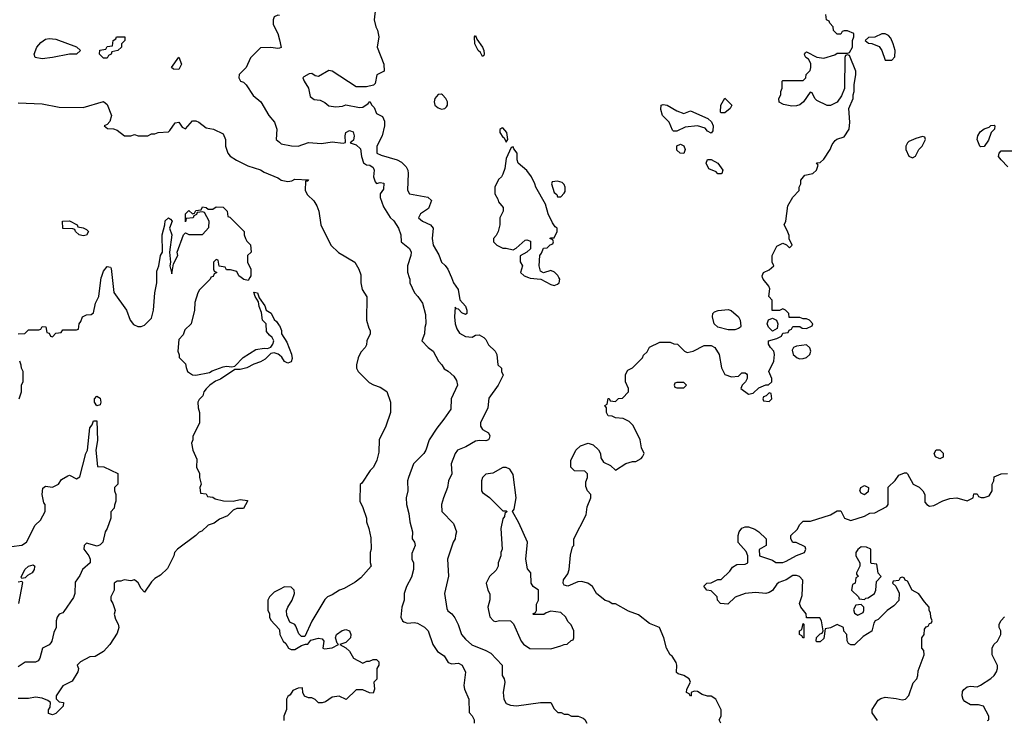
# Model space of a CAD drawing. Header units: inches. Extents: x 2348341 to 2479810, y 460419 to 613669.
# Tile 390 of 656: x 2398478 to 2404249, y 577407 to 581511. Entities that reach past the tile are written whole.
import ezdxf

# ---------------------------------------------------------------- set-up
doc = ezdxf.new("R2010")
doc.units = ezdxf.units.IN
doc.header["$MEASUREMENT"] = 0
for name, color, linetype in [('C3597', 7, 'Continuous'), ('C3598', 7, 'Continuous'), ('C4507', 7, 'Continuous'), ('C4508', 7, 'Continuous')]:
    doc.layers.add(name, color=color, linetype=linetype)

msp = doc.modelspace()

# ---------------------------------------------------------------- linework, layer by layer
at = {"layer": 'C3597', "color": 2}
for points, elevation in [([(2398470, 579671.3), (2398507.3, 579672.7), (2398530, 579694), (2398590, 579694), (2398602, 579698), (2398610, 579714), (2398632, 579712), (2398638, 579678), (2398650, 579674), (2398658, 579658), (2398670, 579654), (2398690, 579674), (2398722, 579678), (2398730, 579694), (2398810, 579694), (2398822, 579698), (2398826, 579730), (2398836.4, 579743.6), (2398846, 579770), (2398870, 579782), (2398896.4, 579783.6), (2398910, 579794), (2398922, 579850), (2398941.2, 579890), (2398956.4, 580000)], 94), ([(2399020.1, 580000), (2399030, 579912), (2399104.7, 579810), (2399124.7, 579750), (2399145.4, 579725.4), (2399170, 579714), (2399190, 579714), (2399210, 579722), (2399250, 579762), (2399262.7, 579810), (2399269.3, 579910.7), (2399281.2, 579970), (2399281.6, 580000)], 94), ([(2399597.3, 580000), (2399594, 579990), (2399531.6, 579928.4), (2399522, 579910), (2399505.4, 579854.6), (2399502, 579810), (2399482, 579730), (2399446.4, 579693.6), (2399435.3, 579664.7), (2399410, 579638), (2399404.7, 579570), (2399412.7, 579547.3), (2399412.7, 579532.7), (2399450, 579494), (2399452.7, 579472.7), (2399462, 579450), (2399491.1, 579431.1), (2399510, 579427.7), (2399590, 579444), (2399605.4, 579454.6), (2399670, 579478), (2399690, 579482), (2399722, 579478), (2399739, 579481), (2399787.6, 579532.4), (2399862, 579578), (2399910, 579586.8), (2399930, 579584.7), (2399950, 579592), (2399962, 579610), (2399968, 579630), (2399958, 579650), (2399942, 579662), (2399925.2, 579685.2), (2399922, 579730), (2399902, 579750), (2399895.3, 579795.3), (2399882, 579830), (2399878, 579858), (2399858, 579890), (2399850, 579914), (2399870.9, 579910.9), (2399882, 579882), (2399914.4, 579834.4), (2399922, 579810), (2399951.1, 579791.1), (2399970, 579754), (2399983.6, 579743.6), (2399999.6, 579719.6), (2400000, 579718.6)], 94), ([(2399826.4, 580000), (2399816.9, 579983.1), (2399791.3, 579988.7), (2399775.8, 580000)], 94), ([(2400000, 579546.3), (2399992.3, 579552.3), (2399970, 579559), (2399950, 579555.3), (2399917.6, 579522.4), (2399890, 579506), (2399850, 579492.3), (2399810, 579472), (2399770, 579462.7), (2399738, 579462), (2399654.6, 579405.4), (2399626.2, 579393.8), (2399592, 579370), (2399570, 579348), (2399558, 579330), (2399551.6, 579308.4), (2399530, 579286), (2399522, 579270), (2399523.6, 579236.4), (2399532, 579210), (2399532, 579150), (2399492, 579070), (2399492, 579050), (2399484.7, 579030), (2399492, 578990), (2399516.9, 578936.9), (2399514, 578890), (2399531.6, 578851.6), (2399532, 578830), (2399542, 578790), (2399534, 578770), (2399538, 578738), (2399570, 578734), (2399578, 578718), (2399610, 578714), (2399623.6, 578703.6), (2399671.6, 578691.6), (2399730, 578691.3), (2399770, 578701), (2399814, 578694), (2399814, 578690), (2399790, 578648), (2399750, 578648), (2399730, 578638), (2399695.3, 578604.7), (2399650, 578584), (2399618, 578562), (2399582, 578550), (2399546, 578514), (2399530, 578508.7), (2399510, 578488.7), (2399402, 578410), (2399384.7, 578390), (2399382, 578370), (2399343.6, 578296.4), (2399303.6, 578256.4), (2399270, 578238), (2399250, 578218), (2399210, 578158), (2399190, 578178), (2399172.9, 578212.9), (2399150, 578228.7), (2399130, 578224), (2399090, 578228.7), (2399070, 578222), (2399050, 578222), (2399032, 578210), (2399031, 578170), (2399011.3, 578130), (2399011.3, 578110), (2399024.7, 578090), (2399038, 578050), (2399031.6, 578028.4), (2399039.8, 577999.8), (2399056, 577970), (2399058.8, 577950), (2399050, 577918), (2399006, 577850), (2398970, 577809), (2398919.6, 577780.4), (2398890, 577778), (2398834, 577750), (2398814, 577730), (2398822, 577710), (2398818, 577690), (2398784.7, 577635.3), (2398731.6, 577608.4), (2398692, 577550), (2398692.7, 577532.7), (2398710, 577514), (2398734, 577510), (2398732, 577490), (2398690, 577446), (2398670, 577438), (2398647.3, 577447.3), (2398647.3, 577467.3), (2398656.4, 577483.6), (2398658, 577510), (2398643.1, 577523.1), (2398610, 577537.2), (2398570, 577542), (2398530, 577535.3), (2398470, 577535.3)], 94), ([(2398475.3, 579290), (2398488.4, 579331.6), (2398488.9, 579371.1), (2398498, 579390), (2398498, 579450), (2398488, 579470), (2398487.3, 579487.3), (2398478, 579510)], 94), ([(2398430, 578424.7), (2398490, 578432), (2398518, 578450), (2398568, 578550), (2398600.4, 578579.6), (2398628, 578630), (2398628, 578670), (2398620.2, 578680.2), (2398609.2, 578729.2), (2398614, 578766), (2398630, 578778), (2398670, 578772), (2398706, 578790), (2398723.1, 578816.9), (2398760.4, 578839.6), (2398770, 578842), (2398810, 578822), (2398830, 578832), (2398865.6, 578970), (2398874.5, 578990), (2398890, 579121), (2398902, 579138), (2398910, 579162), (2398930, 579162), (2398933.4, 579046.6), (2398924, 578990), (2398934, 578894), (2398971.6, 578891.6), (2399052.7, 578852.7), (2399054, 578790), (2399034, 578770), (2399034, 578750), (2399042, 578730), (2399042, 578690), (2399032.7, 578667.3), (2399032, 578650), (2399012.7, 578627.3), (2399011.3, 578590), (2398991.3, 578530), (2398978, 578510), (2398964.7, 578450), (2398950, 578435.3), (2398932.7, 578427.3), (2398870, 578444), (2398856, 578430), (2398854.8, 578410), (2398884, 578370), (2398890.5, 578350), (2398890.7, 578330), (2398845.5, 578290), (2398830, 578254), (2398803.4, 578216.6), (2398802, 578150), (2398794.2, 578125.8), (2398736.8, 578043.2), (2398730, 578035.3), (2398710, 578028), (2398698, 578010), (2398692, 577990), (2398692, 577950), (2398678, 577922), (2398666, 577870), (2398659.8, 577860.2), (2398650.6, 577849.4), (2398611, 577829), (2398596, 577770), (2398585.4, 577754.6), (2398570, 577748), (2398510, 577748), (2398470, 577719)], 90), ([(2398470, 578218.8), (2398490, 578222), (2398494.8, 578214.8), (2398471, 578090)], 86), ([(2400000, 578173), (2399970, 578158), (2399942, 578130), (2399932, 578110), (2399931.6, 578051.6), (2399942, 578030), (2399942, 578010), (2399950, 577994), (2399999.6, 577939.6), (2400000, 577934.7)], 98)]:
    msp.add_lwpolyline(points, dxfattribs=dict(at, elevation=elevation))
for points, elevation in [([(2398930, 579248.7), (2398917.2, 579270), (2398917.2, 579290), (2398930, 579306), (2398950, 579294), (2398954, 579270), (2398950, 579255.3)], 90), ([(2398490, 578238), (2398486, 578246), (2398507.3, 578290), (2398530, 578310.3), (2398556.7, 578316.7), (2398566, 578310), (2398565.4, 578305.4), (2398562.8, 578290), (2398550.8, 578270), (2398524.1, 578255.9), (2398510, 578242)], 86)]:
    msp.add_lwpolyline(points, close=True, dxfattribs=dict(at, elevation=elevation))
at = {"layer": 'C3598', "color": 2}
for points, elevation in [([(2400000, 581535.8), (2399990, 581538), (2399970, 581528), (2399962.8, 581510), (2399963, 581483), (2399991, 581430), (2400000, 581394)], 102), ([(2400000, 581345.1), (2399990, 581342), (2399950, 581348), (2399890, 581346), (2399831.6, 581288.4), (2399806, 581230), (2399764.7, 581190), (2399762, 581170), (2399771.3, 581151.3), (2399790, 581144.7), (2399804.7, 581130), (2399847.1, 581067.1), (2399891, 581030), (2399938, 580950), (2399970.9, 580910.9), (2399984.7, 580870), (2399982, 580810), (2400000, 580793.7)], 102), ([(2398470, 581024.7), (2398610, 581018), (2398710, 580998), (2398850, 580996), (2398970, 581032), (2398990, 581014), (2399016, 580950), (2399006, 580914), (2398990, 580898), (2398974, 580890), (2398992.7, 580872.7), (2399028.4, 580871.6), (2399050, 580864.7), (2399091.6, 580831.6), (2399130, 580831.3), (2399150, 580838), (2399171.6, 580831.6), (2399228.4, 580831.6), (2399250, 580842), (2399270, 580842), (2399289.1, 580850.9), (2399350, 580854.8), (2399358.9, 580861.1), (2399390, 580906), (2399410, 580910.5), (2399430, 580882), (2399450, 580872), (2399490, 580918), (2399510, 580918), (2399528.4, 580911.6), (2399570, 580878), (2399614, 580870), (2399670, 580842), (2399684.7, 580810), (2399684.7, 580770), (2399698, 580730), (2399710.9, 580710.9), (2399747.9, 580687.9), (2399815.3, 580655.3), (2399890, 580631.3), (2399910, 580618), (2399990, 580584.7), (2400000, 580577.8)], 98), ([(2399281.6, 580000), (2399282, 580038), (2399293.2, 580070), (2399302.7, 580130), (2399314, 580150), (2399312.3, 580250), (2399329, 580310), (2399330, 580332), (2399350, 580350.8), (2399362.8, 580342.8), (2399370.8, 580330), (2399356, 580290), (2399370.6, 580250), (2399356, 580150), (2399361, 580090), (2399358, 580070), (2399370, 580022), (2399379, 580081), (2399404, 580130), (2399401.2, 580150), (2399438, 580250), (2399450, 580262), (2399470, 580252), (2399550, 580252), (2399587.3, 580292.7), (2399588, 580330), (2399562, 580382), (2399550, 580386), (2399518, 580382), (2399514, 580370), (2399498, 580362), (2399494, 580350), (2399454, 580346), (2399450, 580326), (2399450, 580374), (2399470, 580394), (2399490, 580374), (2399502, 580378), (2399510, 580394), (2399542, 580398), (2399550, 580414), (2399571.6, 580411.6), (2399582, 580402), (2399610, 580402), (2399630, 580414), (2399670, 580412), (2399694, 580390), (2399698, 580358), (2399710, 580354), (2399794, 580270), (2399794, 580250), (2399802, 580230), (2399810, 580214), (2399831.6, 580191.6), (2399834, 580150), (2399814, 580130), (2399814, 580090), (2399832, 580050), (2399832, 580010), (2399826.4, 580000)], 94), ([(2398956.4, 580000), (2398956.9, 580003.1), (2398970, 580038), (2398990, 580064.7), (2399010, 580062), (2399014, 580054), (2399020.1, 580000)], 94), ([(2399775.8, 580000), (2399762, 580010), (2399750, 580035.3), (2399714, 580046), (2399690, 580046), (2399682, 580062), (2399647.3, 580067.3), (2399642, 580102), (2399630, 580106), (2399614, 580090), (2399614, 580050), (2399618, 580038), (2399634, 580030), (2399618, 580022), (2399612.7, 580007.3), (2399598, 580002), (2399597.3, 580000)], 94)]:
    msp.add_lwpolyline(points, dxfattribs=dict(at, elevation=elevation))
for points, elevation in [([(2398610, 581281.2), (2398568, 581290), (2398562, 581310), (2398579, 581350), (2398602, 581378), (2398630, 581396), (2398650, 581401), (2398690, 581396), (2398811.6, 581351.6), (2398834, 581330), (2398810, 581308.7), (2398770, 581308.7), (2398670, 581289.2)], 98), ([(2398970, 581286), (2398946, 581310), (2398947.3, 581332.7), (2398982, 581338), (2398990, 581354), (2399022, 581358), (2399026, 581390), (2399042, 581398), (2399046, 581410), (2399094, 581410), (2399094, 581390), (2399074, 581370), (2399074, 581350), (2399054, 581330), (2399018, 581322), (2399014, 581310), (2398998, 581302), (2398990, 581286)], 98), ([(2399410, 581219), (2399380.4, 581220.4), (2399368, 581230), (2399410, 581292), (2399426.8, 581250)], 98), ([(2398850, 580244), (2398826, 580250), (2398806, 580270), (2398802, 580282), (2398790, 580286), (2398730, 580288), (2398728, 580330), (2398770, 580332), (2398814, 580310), (2398818, 580298), (2398850, 580292), (2398870, 580282), (2398882, 580270), (2398870, 580248.7)], 94)]:
    msp.add_lwpolyline(points, close=True, dxfattribs=dict(at, elevation=elevation))
at = {"layer": 'C4507', "color": 2}
for points, elevation in [([(2400477.3, 580000), (2400478, 579970), (2400484.7, 579930), (2400511.6, 579888.4), (2400511.3, 579750), (2400523.6, 579703.6), (2400531.3, 579690), (2400531.3, 579670), (2400512, 579630), (2400510, 579606), (2400502, 579590), (2400476.9, 579563.1), (2400462, 579530), (2400452, 579490), (2400452, 579470), (2400462, 579450), (2400526.4, 579386.4), (2400551.1, 579371.1), (2400590, 579358), (2400630, 579332), (2400652, 579270), (2400652, 579210), (2400624.7, 579130), (2400584.7, 579050), (2400582, 578978), (2400571.3, 578930), (2400550.9, 578889.1), (2400532, 578870), (2400483.6, 578796.4), (2400472.7, 578787.3), (2400472, 578690), (2400490, 578654), (2400511.3, 578590), (2400511.3, 578570), (2400524.7, 578530), (2400535.3, 578475.3), (2400538, 578410), (2400531.3, 578390), (2400531.6, 578331.6), (2400538, 578310), (2400478, 578242), (2400444, 578216), (2400380.5, 578179.5), (2400352, 578170), (2400310, 578142), (2400282, 578130), (2400265.4, 578114.6), (2400190, 577988), (2400150, 577898), (2400130, 577898), (2400113.6, 577913.6), (2400097.2, 577957.2), (2400090, 577968), (2400062, 577982), (2400043.1, 578023.1), (2400042, 578050), (2400048.7, 578070), (2400074, 578110), (2400088, 578150), (2400086, 578170), (2400070, 578186), (2400030, 578188), (2400000, 578173)], 98), ([(2400761.5, 580000), (2400764.7, 579990), (2400764.7, 579970), (2400791.1, 579911.1), (2400812, 579890), (2400838, 579850), (2400856.9, 579783.1), (2400858, 579730), (2400851.6, 579708.4), (2400851.3, 579670), (2400834, 579630), (2400871.6, 579591.6), (2400902, 579570), (2400932, 579510), (2400952, 579490), (2400965.4, 579465.4), (2400990, 579452), (2401022, 579422), (2401038, 579398), (2401044.7, 579370), (2401006, 579290), (2401004.7, 579230), (2400964.7, 579170), (2400922, 579118), (2400878, 579050), (2400858, 578990), (2400846, 578970), (2400786, 578910), (2400756, 578830), (2400751.3, 578810), (2400752, 578750), (2400744, 578710), (2400744.9, 578670), (2400758.8, 578618.8), (2400764, 578570), (2400780.7, 578510), (2400778, 578470), (2400791, 578450), (2400796, 578430), (2400776.9, 578383.1), (2400776, 578350), (2400786, 578330), (2400786, 578290), (2400774.4, 578245.6), (2400744.7, 578190), (2400731.3, 578150), (2400731, 578110), (2400718, 578070), (2400711.3, 578010), (2400721, 577990), (2400730, 577982.8), (2400750, 577974.8), (2400790, 577978.8), (2400810, 577976), (2400850, 577952), (2400871.3, 577930), (2400898.8, 577850), (2400926, 577810), (2400964.9, 577784.9), (2400990, 577746), (2401010, 577738), (2401050, 577742), (2401071.3, 577730), (2401091.6, 577688.4), (2401081, 577610), (2401084.7, 577590), (2401111, 577530), (2401111.6, 577451.6), (2401130, 577432), (2401141, 577410), (2401141, 577390)], 102), ([(2401008.1, 580000), (2401021.1, 579970), (2401047, 579930), (2401058, 579870), (2401090, 579833.4), (2401099.1, 579810), (2401098, 579790), (2401090, 579784), (2401070, 579794), (2401050, 579815.3), (2401038, 579818), (2401030, 579826), (2401026.8, 579770), (2401031, 579730), (2401039.8, 579699.8), (2401055.3, 579675.3), (2401090, 579656), (2401128.9, 579651.1), (2401150, 579662), (2401170, 579664.7), (2401198, 579650), (2401210, 579638), (2401226.2, 579606.2), (2401264.9, 579570), (2401274.9, 579550), (2401281, 579490), (2401302, 579470), (2401302, 579450), (2401311.1, 579428.9), (2401282, 579370), (2401227.1, 579292.9), (2401222, 579238), (2401178, 579150), (2401178, 579130), (2401190.7, 579110.7), (2401226, 579090), (2401232.7, 579072.7), (2401230, 579058), (2401224.7, 579050), (2401210, 579044.5), (2401173.7, 579046.3), (2401150, 579041.2), (2401092.1, 579007.9), (2401044, 578990), (2401030.8, 578970), (2401006, 578910), (2401010.8, 578850), (2400991, 578810), (2400984.7, 578770), (2400961, 578710), (2400951, 578670), (2400952, 578630), (2401019.8, 578559.8), (2401038, 578510), (2401031.3, 578490), (2401030.8, 578469.2), (2401018, 578450), (2400986, 578350), (2400991.1, 578251.1), (2400966.8, 578150), (2400981.4, 578061.4), (2400987.5, 578047.5), (2401010.7, 578030.7), (2401027.3, 578007.3), (2401047.9, 577967.9), (2401067.3, 577910), (2401090, 577881), (2401127.9, 577847.9), (2401210, 577816), (2401239.8, 577799.8), (2401304.7, 577730), (2401304.7, 577670), (2401318, 577650), (2401321, 577630), (2401311, 577570), (2401316, 577530), (2401330, 577506), (2401354.4, 577494.4), (2401390, 577490.8), (2401530, 577510.6), (2401590, 577511), (2401610, 577474), (2401632.7, 577452.7), (2401651.6, 577451.6), (2401670, 577442), (2401690, 577442), (2401711.6, 577431.6), (2401750.9, 577430.9), (2401779.8, 577419.8), (2401790.9, 577410.9), (2401801, 577390)], 106), ([(2401459.7, 580000), (2401470, 579996), (2401531.6, 579991.6), (2401590, 579958.8), (2401610, 579954.8), (2401630, 579961), (2401639, 579970), (2401642.7, 579990), (2401637.8, 580000)], 110), ([(2402588, 577390), (2402578, 577410), (2402588.4, 577431.6), (2402588.4, 577468.4), (2402558, 577530), (2402530, 577548), (2402508.9, 577548.9), (2402478, 577558), (2402450, 577575.3), (2402430, 577578), (2402414, 577570), (2402414, 577550), (2402410, 577548), (2402402, 577562), (2402386, 577570), (2402388, 577590), (2402408.7, 577630), (2402402, 577650), (2402370, 577669), (2402338, 577678), (2402327.3, 577687.3), (2402329, 577730), (2402324.7, 577744.7), (2402302, 577782), (2402289.4, 577789.4), (2402269, 577830), (2402254, 577890), (2402228, 577950), (2402170, 577974), (2402104.7, 578024.7), (2402045.6, 578045.6), (2401970, 578088), (2401950, 578088.7), (2401930, 578102), (2401910, 578108), (2401858, 578150), (2401835.3, 578190), (2401808.7, 578210), (2401770, 578220.7), (2401750, 578218.4), (2401690, 578193.2), (2401670, 578199), (2401662.7, 578210), (2401666, 578230), (2401690, 578264.7), (2401698, 578290), (2401705.2, 578374.8), (2401718, 578422), (2401726, 578430), (2401726, 578470), (2401798, 578610), (2401803.1, 578656.9), (2401826, 578710), (2401826, 578730), (2401806, 578750), (2401796.4, 578776.4), (2401796.4, 578803.6), (2401806, 578830), (2401806, 578850), (2401790, 578866), (2401728.9, 578868.9), (2401708, 578890), (2401708.4, 578928.4), (2401738, 578990), (2401764.7, 579015.3), (2401810, 579031), (2401839.8, 579019.8), (2401870, 578992), (2401882, 578970), (2401883.6, 578943.6), (2401899.6, 578919.6), (2401939.8, 578899.8), (2401970, 578872), (2402030, 578911.3), (2402070, 578922), (2402090, 578922), (2402120.4, 578939.6), (2402128, 578950), (2402138, 578970), (2402123.1, 579003.1), (2402115.3, 579050), (2402073.6, 579133.6), (2402050, 579158), (2402014.6, 579174.6), (2401970, 579178), (2401950, 579188), (2401926, 579190), (2401918, 579210), (2401918, 579238), (2401908, 579250), (2401922, 579258), (2401927.3, 579292.7), (2401932.7, 579292.7), (2401938, 579278), (2401970, 579274), (2401987.3, 579292.7), (2402010, 579294), (2402046, 579330), (2402046, 579350), (2402028, 579390), (2402028.4, 579431.6), (2402042, 579458), (2402070, 579472), (2402128, 579530), (2402134.6, 579545.4), (2402154.6, 579565.4), (2402170, 579592), (2402230, 579622), (2402290, 579622), (2402312.7, 579612.7), (2402334, 579610), (2402374, 579570), (2402390, 579562), (2402426, 579570), (2402490, 579602), (2402530, 579602), (2402552, 579590), (2402578, 579550), (2402591.3, 579471.3), (2402611.6, 579431.6), (2402650, 579418), (2402690, 579422), (2402710, 579442), (2402730, 579442), (2402736.9, 579436.9), (2402742, 579430), (2402742, 579410), (2402732, 579390), (2402712, 579370), (2402704.7, 579350), (2402750, 579318), (2402776.4, 579323.6), (2402810, 579354), (2402850, 579372), (2402867.3, 579372.7), (2402886, 579390), (2402886, 579410), (2402868.7, 579450), (2402898, 579510), (2402902, 579550), (2402898, 579570), (2402878, 579590), (2402866, 579610), (2402866, 579630), (2402916.4, 579643.6), (2402942, 579658), (2402950, 579674), (2402982, 579678), (2402987.3, 579692.7), (2403002, 579698), (2403010, 579714), (2403050, 579714), (2403063.6, 579703.6), (2403090, 579702), (2403122, 579718), (2403126, 579730), (2403106, 579750), (2403090, 579758), (2403070, 579758), (2403050, 579766), (2402987.3, 579767.3), (2402986, 579790), (2402966, 579810), (2402950, 579818), (2402932, 579808), (2402887.3, 579807.3), (2402887.3, 579867.3), (2402868.7, 579890), (2402874.6, 579934.6), (2402868, 579950), (2402835.3, 579990), (2402832, 580000)], 106), ([(2400000, 579718.6), (2400012, 579690), (2400012, 579670), (2400042.8, 579622.8), (2400070.7, 579550.7), (2400074, 579526), (2400070, 579506), (2400050, 579499), (2400029.6, 579509.6), (2400014.8, 579534.8), (2400000, 579546.3)], 94), ([(2403504.8, 577404.8), (2403474, 577450), (2403474, 577470), (2403510, 577524.7), (2403525.6, 577534.4), (2403550, 577542.8), (2403615.3, 577535.3), (2403650, 577526), (2403670, 577531.3), (2403690, 577552), (2403714.6, 577625.4), (2403735.3, 577650), (2403742, 577670), (2403743.1, 577696.9), (2403778, 577790), (2403776.4, 577816.4), (2403766, 577830), (2403766, 577890), (2403778, 577910), (2403780.4, 577939.6), (2403790, 577954), (2403802, 577958), (2403810, 577974), (2403822, 577978), (2403826, 577990), (2403818, 578010), (2403816.4, 578036.4), (2403808, 578050), (2403808, 578070), (2403780.2, 578100.2), (2403748.4, 578148.4), (2403708.9, 578168.9), (2403682, 578222), (2403667.3, 578227.3), (2403662, 578242), (2403650, 578246), (2403638, 578242), (2403630, 578226), (2403598, 578222), (2403594, 578210), (2403612.7, 578192.7), (2403631.6, 578151.6), (2403630.9, 578109.1), (2403602, 578078), (2403562, 578050), (2403510, 577998), (2403491.6, 577988.4), (2403483.6, 577976.4), (2403471.3, 577928.7), (2403422, 577898), (2403370, 577848), (2403350, 577848), (2403336.4, 577856.4), (2403327.3, 577872.7), (2403326, 577910), (2403308.4, 577928.4), (2403306, 577950), (2403270, 577968), (2403230, 577948), (2403198, 577942), (2403190, 577886), (2403170, 577866), (2403150, 577866), (2403146, 577870), (2403147.3, 577892.7), (2403170, 577914), (2403182, 577918), (2403186, 577930), (2403178, 577990), (2403167.3, 578007.3), (2403090, 578006), (2403088, 578030), (2403055.3, 578070), (2403048, 578090), (2403063.1, 578136.9), (2403068.4, 578228.4), (2403048.9, 578248.9), (2403030, 578255.3), (2403010, 578254), (2402970, 578229), (2402926.4, 578213.6), (2402915.3, 578204.7), (2402890, 578168), (2402870, 578155.3), (2402850, 578148.7), (2402790, 578155.3), (2402730, 578149), (2402671.1, 578128.9), (2402627.3, 578087.3), (2402586, 578090), (2402568, 578110), (2402566, 578130), (2402530, 578166), (2402506, 578170), (2402488.4, 578191.6), (2402506, 578210), (2402530, 578212), (2402570, 578231.3), (2402590, 578232), (2402640.4, 578279.6), (2402656.4, 578303.6), (2402680.4, 578319.6), (2402730, 578322), (2402746, 578330), (2402746, 578370), (2402736.4, 578396.4), (2402688.7, 578448.7), (2402688.9, 578488.9), (2402694, 578510), (2402710, 578531.3), (2402730, 578541), (2402750, 578541), (2402786.4, 578526.4), (2402810, 578511.3), (2402852, 578470), (2402852, 578430), (2402812.7, 578407.3), (2402814, 578370), (2402890, 578344.7), (2402910, 578332), (2402950, 578332), (2402970, 578338), (2403030, 578371.3), (2403078, 578390), (2403086, 578410), (2403082, 578422), (2403028, 578448), (2403009.1, 578449.1), (2402998, 578470), (2402998, 578490), (2403034.6, 578525.4), (2403050, 578554), (2403070, 578574), (2403112.7, 578572.7), (2403230, 578611.3), (2403270, 578634), (2403290, 578634), (2403311.6, 578591.6), (2403350, 578578), (2403430, 578602), (2403460.4, 578619.6), (2403490, 578622), (2403560.4, 578659.6), (2403568, 578670), (2403568.4, 578771.6), (2403608.4, 578811.6), (2403630, 578842), (2403663.1, 578856.9), (2403676, 578856), (2403682, 578850), (2403714, 578790), (2403750, 578772), (2403771.1, 578751.1), (2403782, 578730), (2403783.6, 578683.6), (2403794, 578670), (2403810, 578662), (2403834.6, 578665.4), (2403888.4, 578691.6), (2403930, 578706), (2403970.9, 578710.9), (2404030, 578692), (2404066, 578710), (2404070, 578734), (2404090, 578734), (2404098, 578718), (2404112.7, 578712.7), (2404130, 578712), (2404159, 578721), (2404178, 578750), (2404178, 578790), (2404188, 578810), (2404190, 578832), (2404230, 578851.3), (2404267.3, 578852.7)], 102), ([(2404150, 577404.7), (2404158, 577410), (2404158, 577430), (2404126, 577490), (2404097.2, 577497.2), (2404050, 577498), (2404017.6, 577517.6), (2404007.7, 577527.7), (2404000.9, 577550), (2404004.5, 577575.5), (2404012, 577588), (2404030, 577602.8), (2404050, 577606.8), (2404090, 577602), (2404110, 577612), (2404170, 577651.3), (2404188.7, 577670), (2404202, 577690), (2404208.7, 577710), (2404208.4, 577728.4), (2404178, 577790), (2404178, 577830), (2404188, 577850), (2404208.9, 577871.1), (2404228, 577910), (2404228, 577930), (2404218, 577950), (2404218, 577970), (2404230, 577992), (2404250, 578012)], 98), ([(2400000, 577934.7), (2400002, 577910), (2400022, 577870), (2400036.9, 577856.9), (2400054, 577830), (2400070, 577822), (2400090, 577822), (2400130, 577844.7), (2400152.7, 577852.7), (2400167.3, 577852.7), (2400184.7, 577875.3), (2400230, 577887.3), (2400250, 577884.7), (2400261, 577870), (2400254, 577830), (2400264.7, 577824.7), (2400309.1, 577830.9), (2400346, 577850), (2400338, 577858), (2400328.7, 577890), (2400334, 577910), (2400367.3, 577932.7), (2400390, 577938), (2400410.8, 577930), (2400418, 577910), (2400416.3, 577890), (2400390, 577862), (2400354, 577850), (2400390, 577832), (2400411.1, 577811.1), (2400434, 577770), (2400490, 577742), (2400512.7, 577752.7), (2400527.3, 577752.7), (2400550, 577762), (2400570, 577762), (2400582, 577750), (2400582, 577730), (2400572, 577710), (2400571.6, 577648.4), (2400554, 577630), (2400558, 577590), (2400550, 577566), (2400528.4, 577568.4), (2400490, 577586), (2400450, 577586), (2400391.6, 577528.4), (2400350, 577548.7), (2400310, 577542), (2400270, 577515.3), (2400251, 577509), (2400230, 577508.7), (2400210, 577528), (2400190, 577538), (2400170, 577538), (2400147.3, 577547.3), (2400138, 577570), (2400136.4, 577596.4), (2400110, 577595.3), (2400079.6, 577580.4), (2400063.6, 577556.4), (2400050, 577546), (2400042, 577530), (2400042, 577470), (2400026, 577430), (2400026, 577406)], 98)]:
    msp.add_lwpolyline(points, dxfattribs=dict(at, elevation=elevation))
for points, elevation in [([(2402630, 579694), (2402569, 579709), (2402548.9, 579728.9), (2402539.3, 579770), (2402541.2, 579790), (2402550, 579798.8), (2402572, 579808), (2402630, 579813.4), (2402648, 579808), (2402690.6, 579770.6), (2402701, 579750), (2402703.6, 579716.4), (2402702, 579710), (2402690, 579702), (2402670, 579694)], 106), ([(2402890, 579686), (2402866, 579710), (2402858, 579730), (2402867.3, 579752.7), (2402890, 579762), (2402914, 579750), (2402922, 579730), (2402918, 579702)], 106), ([(2403090, 579606), (2403030, 579598), (2403014, 579590), (2403004.7, 579575.3), (2403012, 579550), (2403034, 579530), (2403050, 579524.7), (2403070, 579526), (2403090, 579532), (2403108, 579550), (2403115.3, 579570), (2403108.4, 579588.4)], 106), ([(2402370, 579386), (2402330, 579386), (2402318, 579382), (2402314, 579370), (2402318, 579358), (2402330, 579354), (2402370, 579354), (2402386, 579370)], 106), ([(2402870, 579326), (2402852.7, 579307.3), (2402838, 579302), (2402834, 579290), (2402838, 579278), (2402870, 579274), (2402886, 579290), (2402882, 579322)], 106), ([(2403870, 578938), (2403846, 578950), (2403838, 578970), (2403850, 578992), (2403870, 578991.3), (2403890, 578972), (2403890, 578948.7)], 102), ([(2401330, 578888), (2401310, 578888), (2401250, 578855.3), (2401210, 578848.7), (2401191.3, 578830), (2401184.7, 578810), (2401184.7, 578750), (2401190, 578742), (2401231.1, 578711.1), (2401310, 578634), (2401330, 578634), (2401334, 578630), (2401322, 578618), (2401319.6, 578600.4), (2401310, 578586), (2401298, 578530), (2401304.7, 578410), (2401298, 578390), (2401298, 578370), (2401282, 578330), (2401282, 578310), (2401270, 578286), (2401231.6, 578248.4), (2401212, 578210), (2401222, 578170), (2401232.7, 578147.3), (2401232.7, 578112.7), (2401222, 578070), (2401232.7, 578012.7), (2401254, 577990), (2401265.4, 577985.4), (2401291.6, 577991.6), (2401354, 577990), (2401372.7, 577972.7), (2401418, 577870), (2401430, 577852), (2401467.1, 577827.1), (2401590, 577826), (2401650, 577842), (2401668.4, 577851.6), (2401687.3, 577852.7), (2401710, 577874), (2401722, 577878), (2401726, 577890), (2401726, 577930), (2401710, 577966), (2401690, 577986), (2401678, 578010), (2401650, 578038), (2401590, 578046), (2401563.6, 578036.4), (2401550, 578026), (2401490, 578026), (2401486, 578030), (2401502, 578038), (2401506, 578050), (2401507.3, 578087.3), (2401518, 578110), (2401518, 578170), (2401488, 578190), (2401475.3, 578210), (2401474, 578270), (2401454, 578294), (2401444, 578350), (2401453.2, 578450), (2401403.1, 578563.1), (2401366, 578630), (2401376.4, 578643.6), (2401388, 578710), (2401370, 578846), (2401350, 578878)], 110), ([(2403430, 578728), (2403410, 578738), (2403402, 578750), (2403408, 578770), (2403430, 578782), (2403452, 578770), (2403450, 578746)], 102), ([(2403410, 578422), (2403390, 578408), (2403378, 578390), (2403378, 578370), (2403402, 578330), (2403402, 578310), (2403382, 578270), (2403382, 578262), (2403391.6, 578248.4), (2403378, 578242), (2403374, 578210), (2403358, 578202), (2403354, 578170), (2403394, 578130), (2403398, 578118), (2403430, 578114), (2403438, 578122), (2403450, 578124.7), (2403488, 578150), (2403495.3, 578170), (2403500.4, 578219.6), (2403526, 578250), (2403508.4, 578268.4), (2403502, 578322), (2403470, 578326), (2403466, 578330), (2403466, 578410), (2403440.4, 578420.4)], 102), ([(2403410, 578086), (2403378, 578082), (2403364.7, 578055.3), (2403370, 578034), (2403390, 578022), (2403422, 578038), (2403426, 578050), (2403426, 578070)], 102), ([(2403070, 577888), (2403062, 577902), (2403048, 577910), (2403048, 577930), (2403062, 577938), (2403070, 577974), (2403074, 577970), (2403074, 577890)], 102)]:
    msp.add_lwpolyline(points, close=True, dxfattribs=dict(at, elevation=elevation))
at = {"layer": 'C4508', "color": 2}
for points, elevation in [([(2400572.7, 581667.3), (2400556, 581510), (2400566, 581470), (2400576, 581450), (2400582, 581410), (2400574, 581350), (2400612, 581250), (2400614, 581210), (2400571.6, 581188.4), (2400562, 581138), (2400551.6, 581128.4), (2400510, 581118), (2400450, 581118), (2400310, 581208.7), (2400290, 581213.2), (2400230, 581178), (2400210, 581182), (2400190, 581195.3), (2400174.6, 581194.6), (2400142.8, 581177.2), (2400138, 581170), (2400144.7, 581150), (2400170.7, 581110.7), (2400180.7, 581060.7), (2400203.5, 581043.5), (2400238.8, 581038.8), (2400265.4, 581025.4), (2400290, 581006), (2400330, 581001), (2400370, 581004.7), (2400390, 581011.3), (2400470, 580996), (2400490, 580998), (2400520.4, 581019.6), (2400530, 581032), (2400542, 581010), (2400556, 580996), (2400570, 580962), (2400603.6, 580943.6), (2400616.9, 580916.9), (2400616, 580890), (2400602.8, 580830), (2400570.8, 580770), (2400571, 580730), (2400596.7, 580716.7), (2400690.3, 580690.3), (2400716.5, 580676.5), (2400742.8, 580650), (2400752, 580630), (2400754, 580610), (2400751.6, 580511.6), (2400762, 580490), (2400870, 580471), (2400891, 580451), (2400874.8, 580405.2), (2400827.1, 580372.9), (2400816, 580350), (2400838, 580330), (2400884.7, 580310), (2400902, 580290), (2400896, 580230), (2400902, 580190), (2400933.8, 580133.8), (2400950, 580091), (2400971.8, 580071.8), (2400986.4, 580050), (2401008.1, 580000)], 106), ([(2402832, 580000), (2402828.7, 580010), (2402838, 580030), (2402870, 580044.7), (2402898, 580070), (2402888.7, 580090), (2402888.7, 580130), (2402916.4, 580183.6), (2402950, 580202), (2402972.7, 580192.7), (2402990, 580174), (2403006, 580190), (2402988, 580228), (2402987.3, 580247.3), (2402976.4, 580276.4), (2402958, 580310), (2402968.4, 580331.6), (2402980.2, 580419.8), (2403010, 580472), (2403046, 580510), (2403046, 580530), (2403055.3, 580550), (2403055.3, 580570), (2403080.2, 580599.8), (2403126, 580610), (2403148, 580630), (2403158, 580658), (2403147.3, 580672.7), (2403170, 580674), (2403190, 580694), (2403228, 580750), (2403240.2, 580779.8), (2403256.4, 580803.6), (2403268, 580812), (2403310, 580824.7), (2403339, 580870), (2403344, 580910), (2403338, 580990), (2403362, 581050), (2403362, 581070), (2403368.7, 581090), (2403368.7, 581130), (2403379, 581190), (2403379, 581210), (2403342, 581302), (2403330, 581306), (2403318, 581302), (2403314, 581290), (2403311.1, 581108.9), (2403295.3, 581064.7), (2403270, 581028), (2403230, 581008), (2403210, 581008), (2403150, 581038), (2403138, 581050), (2403122, 581082), (2403110, 581086), (2403071, 581030), (2403050, 581013.2), (2403030, 581006.6), (2403003.7, 581003.7), (2402954.6, 581014.6), (2402928.7, 581028.7), (2402928, 581050), (2402938, 581070), (2402938, 581090), (2402946, 581110), (2402946, 581150), (2402950, 581154), (2403070, 581154), (2403086, 581170), (2403088, 581190), (2403110, 581214), (2403115.3, 581230), (2403115.3, 581255.3), (2403100.4, 581280.4), (2403086, 581290), (2403080.4, 581300.4), (2403078, 581310), (2403083.1, 581316.9), (2403090, 581322), (2403150, 581292), (2403190, 581284.7), (2403255.3, 581304.7), (2403270, 581314), (2403330, 581314), (2403342, 581318), (2403358, 581350), (2403358, 581390), (2403366, 581410), (2403366, 581430), (2403330, 581446), (2403310, 581446), (2403298, 581442), (2403290, 581426), (2403270, 581426), (2403247.3, 581447.3), (2403246, 581470), (2403226, 581490), (2403222, 581502), (2403206, 581510), (2403202, 581542)], 106), ([(2400000, 581394), (2400011.3, 581348.7), (2400000, 581345.1)], 102), ([(2400000, 580793.7), (2400010, 580784.7), (2400071.1, 580771.1), (2400110, 580771), (2400170, 580791.3), (2400246.4, 580786.4), (2400310, 580796), (2400373.2, 580786.8), (2400388.4, 580791.6), (2400386, 580830), (2400389.6, 580850.4), (2400410, 580862), (2400433.3, 580853.3), (2400439.1, 580830), (2400434.8, 580805.2), (2400414, 580790), (2400450, 580778), (2400474.6, 580754.6), (2400480.7, 580710), (2400492.7, 580672.7), (2400510, 580660.7), (2400530, 580658), (2400550, 580644.7), (2400556.3, 580630), (2400551, 580590), (2400561, 580561), (2400570, 580552), (2400590, 580558), (2400612.5, 580552.5), (2400610, 580518), (2400591.3, 580490), (2400591.3, 580470), (2400610, 580414), (2400650, 580352), (2400670, 580332), (2400698, 580290), (2400712, 580250), (2400714, 580210), (2400762, 580170), (2400772, 580150), (2400771.3, 580130), (2400751.3, 580070), (2400751.6, 580031.6), (2400761.5, 580000)], 102), ([(2401637.8, 580000), (2401632, 580012), (2401612.1, 580032.1), (2401590, 580042), (2401548.4, 580028.4), (2401530, 580038), (2401522, 580070), (2401526, 580130), (2401536.4, 580143.6), (2401547.3, 580172.7), (2401570, 580174), (2401587.3, 580192.7), (2401602, 580198), (2401606, 580210), (2401602, 580222), (2401586, 580230), (2401590, 580234), (2401610, 580234), (2401628, 580270), (2401628, 580290), (2401617.2, 580297.2), (2401600.2, 580320.2), (2401574.5, 580374.5), (2401559.6, 580430), (2401502.7, 580530), (2401498, 580550), (2401478.4, 580590), (2401450, 580626.6), (2401399, 580670), (2401394, 580690), (2401393.2, 580730), (2401373.6, 580753.6), (2401370, 580766), (2401358, 580762), (2401330, 580698), (2401321, 580639), (2401310, 580606), (2401302, 580590), (2401284.7, 580575.3), (2401262, 580530), (2401262, 580490), (2401279.6, 580459.6), (2401283.6, 580443.6), (2401311.6, 580411.6), (2401312, 580390), (2401292, 580350), (2401292, 580310), (2401282, 580270), (2401270, 580246), (2401254, 580230), (2401254, 580210), (2401274, 580190), (2401310, 580172), (2401330, 580172), (2401370, 580162), (2401388.4, 580171.6), (2401440.4, 580219.6), (2401450, 580222), (2401472.7, 580212.7), (2401471.3, 580168.7), (2401451, 580149), (2401412, 580128), (2401411.6, 580091.6), (2401424.7, 580070), (2401414, 580030), (2401434, 580010), (2401459.7, 580000)], 110), ([(2404270, 580648.7), (2404229.4, 580689.4), (2404215.3, 580710), (2404218, 580730), (2404230, 580742), (2404310, 580742)], 102), ([(2400000, 580577.8), (2400010, 580571), (2400050, 580564), (2400072.1, 580567.9), (2400090, 580577.3), (2400170, 580572), (2400166, 580566), (2400154, 580566), (2400152, 580510), (2400165.4, 580485.4), (2400202, 580450), (2400219.6, 580419.6), (2400232, 580390), (2400242, 580310), (2400302, 580190), (2400346.4, 580146.4), (2400442, 580090), (2400464.7, 580050), (2400476.9, 580016.9), (2400477.3, 580000)], 98)]:
    msp.add_lwpolyline(points, dxfattribs=dict(at, elevation=elevation))
for points, elevation in [([(2401190, 581295.3), (2401178.7, 581318.7), (2401165.1, 581330), (2401145.1, 581370), (2401144, 581410), (2401150, 581418), (2401156.8, 581396.8), (2401190.4, 581350), (2401198, 581330), (2401201, 581310), (2401198.8, 581301.2)], 106), ([(2403530, 581428.7), (2403490, 581408), (2403452.7, 581407.3), (2403434, 581390), (2403452.7, 581372.7), (2403471.6, 581371.6), (2403514.4, 581354.4), (2403531.3, 581330), (2403550, 581274), (2403590, 581274), (2403607.3, 581292.7), (2403608, 581330), (2403598, 581370), (2403583.1, 581403.1), (2403570, 581418), (2403550, 581428)], 106), ([(2400950, 581074.5), (2400930, 581072.7), (2400910.8, 581050), (2400907.7, 581030), (2400910.7, 581010.7), (2400930, 580994.8), (2400950, 580986.8), (2400970, 580991), (2400979.5, 581000.5), (2400985.2, 581010), (2400984.5, 581030), (2400976.2, 581050), (2400956, 581070)], 110), ([(2402590, 580966), (2402586, 580970), (2402588, 581010), (2402610, 581052), (2402651.3, 581010), (2402642, 580990), (2402610, 580966)], 106), ([(2402370, 580962), (2402410, 580978), (2402511.6, 580931.6), (2402532.7, 580912.7), (2402542, 580890), (2402539.6, 580860.4), (2402530, 580846), (2402510, 580858), (2402495.3, 580875.3), (2402450, 580889), (2402378, 580882), (2402330, 580858), (2402310, 580858), (2402303.1, 580863.1), (2402285.2, 580910), (2402246, 580950), (2402234.6, 580985.4), (2402238, 581010), (2402250, 581014.8), (2402272, 581010), (2402330, 580978)], 106), ([(2401310, 580878), (2401303.6, 580876.4), (2401292.7, 580867.3), (2401292, 580850), (2401310, 580822), (2401318, 580818), (2401330, 580794), (2401338, 580810), (2401332.7, 580850)], 110), ([(2404110, 580766), (2404106, 580770), (2404089.1, 580809.1), (2404094, 580830), (2404106.8, 580853.2), (2404130, 580871), (2404159, 580881), (2404170, 580891.3), (2404190, 580894), (2404194, 580890), (2404192, 580870), (2404172, 580850), (2404155.3, 580804.7), (2404130, 580768)], 102), ([(2403770, 580826), (2403730, 580815.3), (2403690, 580798), (2403682, 580790), (2403672, 580770), (2403671.3, 580750), (2403690, 580712), (2403710, 580702), (2403728.4, 580711.6), (2403748, 580750), (2403768, 580770), (2403786, 580810), (2403782, 580822)], 106), ([(2402370, 580728), (2402348.4, 580728.4), (2402330, 580746), (2402328.7, 580771.3), (2402350, 580782), (2402370, 580772), (2402378, 580750)], 106), ([(2402590, 580608.7), (2402570, 580609), (2402559.3, 580619.3), (2402516.4, 580636.4), (2402502, 580670), (2402508.9, 580691.1), (2402530, 580692), (2402570, 580671.3), (2402598, 580630), (2402594, 580610)], 106), ([(2401630, 580566), (2401598, 580562), (2401594, 580550), (2401610, 580498), (2401626.4, 580486.4), (2401630, 580474), (2401650, 580474), (2401670, 580494), (2401674.6, 580505.4), (2401675.3, 580530), (2401670, 580546), (2401656.4, 580556.4)], 110)]:
    msp.add_lwpolyline(points, close=True, dxfattribs=dict(at, elevation=elevation))

doc.saveas('drawing.dxf')
